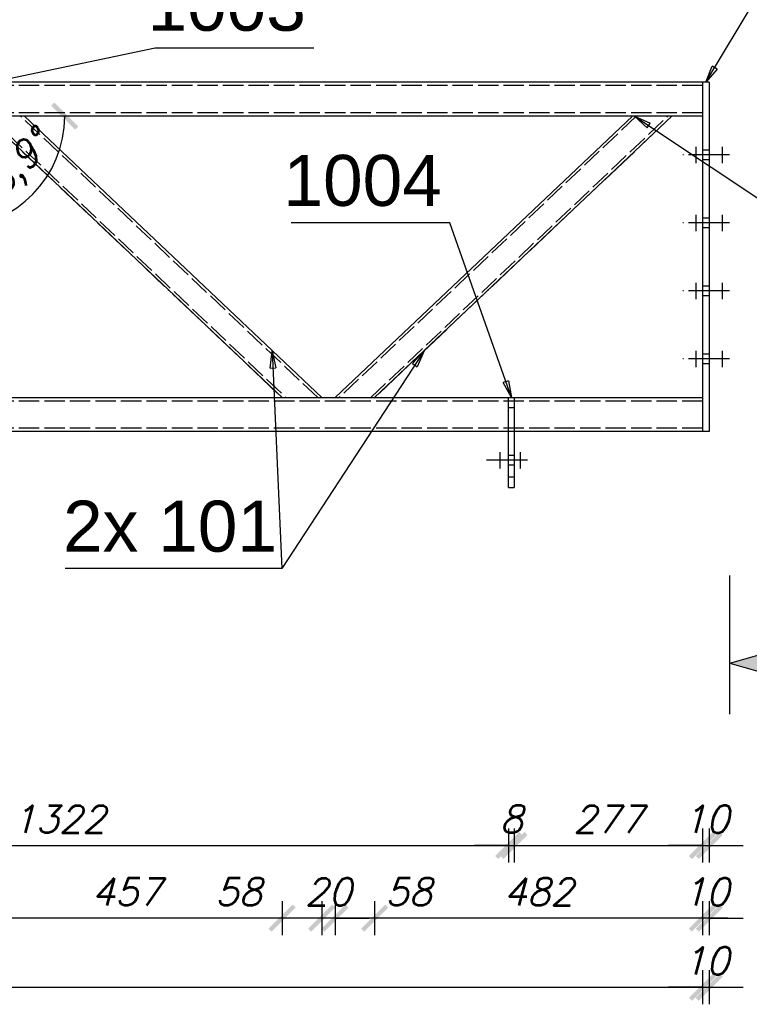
# Model space of a CAD drawing. Header units: millimetres. Extents: x 1814 to 94182, y 11562 to 49454.
# Tile 525 of 656: x 31723 to 31831, y 20951 to 21096. Entities that reach past the tile are written whole.
import ezdxf

# ---------------------------------------------------------------- set-up
doc = ezdxf.new("R2010")
doc.units = ezdxf.units.MM
doc.linetypes.add('ACAD_ISO02W100', pattern=[15, 12, -3])
doc.linetypes.add('ACAD_ISO04W100', pattern=[30, 24, -3, 0, -3])
doc.layers.add('wymiar', color=135, linetype='Continuous', lineweight=9)
doc.styles.add('ARIAL', font='arial.ttf')
doc.styles.add('WYMIARY', font='simplex.shx', dxfattribs={"oblique": 15})
doc.dimstyles.new('1-25', dxfattribs={"dimscale": 25, "dimtxt": 0.16, "dimasz": 0.2, "dimexe": 0.1, "dimexo": 0.1, "dimgap": 0.075, "dimtad": 1, "dimdec": 0, "dimlfac": 10, "dimrnd": 0.01, "dimzin": 9, "dimtxsty": 'WYMIARY', "dimblk": 'ARCHTICK', "dimcen": 0.2, "dimdle": 0.15, "dimadec": 1, "dimazin": 1, "dimtfac": 1, "dimtdec": 0, "dimtix": 1, "dimtmove": 2, "dimatfit": 3, "dimldrblk": 'ARCHTICK', "dimfxl": 0, "dimarcsym": 0})

# ---------------------------------------------------------------- blocks, each defined once
blk = doc.blocks.new('sectiondown')
blk.add_hatch(color=256).paths.add_polyline_path([(0, 0), (-2.545, 0.728), (-2.545, -0.728)])
at = {"color": 7, "linetype": 'Continuous'}
for p, q in [((0, -3), (0, 5.151)), ((-6, 0), (-2.545, 0))]:
    blk.add_line(p, q, dxfattribs=at)
for p, q in [((0, 0), (-2.545, 0.728)), ((-2.545, -0.728), (-2.545, 0.728)), ((0, 0), (-2.545, -0.728))]:
    blk.add_line(p, q)
blk = doc.blocks.new('_ARCHTICK')
at = {"color": 0, "linetype": 'ByBlock', "lineweight": -2}
blk.add_solid([(0.398, 0.309), (0.309, 0.398), (-0.309, -0.398), (-0.398, -0.309)], dxfattribs=at)
blk = doc.blocks.new('*D3093')
at = {"layer": 'Defpoints', "color": 0}
for p in [(31663.05, 21028.83), (31795.25, 21028.83), (31795.25, 20974.67)]:
    blk.add_point(p, dxfattribs=at)
at = {"layer": 'wymiar', "color": 0, "lineweight": -2}
for p, q in [((31663.05, 20977.17), (31663.05, 20972.17)), ((31795.25, 20977.17), (31795.25, 20972.17)), ((31659.3, 20974.67), (31799, 20974.67))]:
    blk.add_line(p, q, dxfattribs=at)
at = {"layer": 'wymiar', "color": 0, "lineweight": -2, "xscale": 5, "yscale": 5, "zscale": 5, "rotation": 180}
blk.add_blockref('_ARCHTICK', (31663.05, 20974.67), dxfattribs=at)
at = {"layer": 'wymiar', "color": 0, "lineweight": -2, "xscale": 5, "yscale": 5, "zscale": 5}
blk.add_blockref('_ARCHTICK', (31795.25, 20974.67), dxfattribs=at)
at = {"layer": 'wymiar', "color": 0, "insert": (31729.15, 20978.54), "char_height": 4, "attachment_point": 5, "style": 'WYMIARY'}
blk.add_mtext('1322', dxfattribs=at)
blk = doc.blocks.new('*D3094')
at = {"layer": 'Defpoints', "color": 0}
for p in [(31795.25, 21028.83), (31796.05, 21028.83), (31796.05, 20974.67)]:
    blk.add_point(p, dxfattribs=at)
at = {"layer": 'wymiar', "color": 0, "lineweight": -2}
for p, q in [((31795.25, 20977.17), (31795.25, 20972.17)), ((31796.05, 20977.17), (31796.05, 20972.17)), ((31795.25, 20974.67), (31790.25, 20974.67)), ((31795.25, 20974.67), (31796.05, 20974.67)), ((31796.05, 20974.67), (31801.05, 20974.67))]:
    blk.add_line(p, q, dxfattribs=at)
at = {"layer": 'wymiar', "color": 0, "lineweight": -2, "xscale": 5, "yscale": 5, "zscale": 5}
blk.add_blockref('_ARCHTICK', (31795.25, 20974.67), dxfattribs=at)
at = {"layer": 'wymiar', "color": 0, "lineweight": -2, "xscale": 5, "yscale": 5, "zscale": 5, "rotation": 180}
blk.add_blockref('_ARCHTICK', (31796.05, 20974.67), dxfattribs=at)
at = {"layer": 'wymiar', "color": 0, "insert": (31795.65, 20978.54), "char_height": 4, "attachment_point": 5, "style": 'WYMIARY'}
blk.add_mtext('8', dxfattribs=at)
blk = doc.blocks.new('*D3095')
at = {"layer": 'Defpoints', "color": 0}
for p in [(31823.75, 21035.53), (31796.05, 21028.83), (31823.75, 20974.67)]:
    blk.add_point(p, dxfattribs=at)
at = {"layer": 'wymiar', "color": 0, "lineweight": -2}
for p, q in [((31796.05, 20977.17), (31796.05, 20972.17)), ((31823.75, 20977.17), (31823.75, 20972.17)), ((31792.3, 20974.67), (31827.5, 20974.67))]:
    blk.add_line(p, q, dxfattribs=at)
at = {"layer": 'wymiar', "color": 0, "lineweight": -2, "xscale": 5, "yscale": 5, "zscale": 5, "rotation": 180}
blk.add_blockref('_ARCHTICK', (31796.05, 20974.67), dxfattribs=at)
at = {"layer": 'wymiar', "color": 0, "lineweight": -2, "xscale": 5, "yscale": 5, "zscale": 5}
blk.add_blockref('_ARCHTICK', (31823.75, 20974.67), dxfattribs=at)
at = {"layer": 'wymiar', "color": 0, "insert": (31809.9, 20978.54), "char_height": 4, "attachment_point": 5, "style": 'WYMIARY'}
blk.add_mtext('277', dxfattribs=at)
blk = doc.blocks.new('*D3096')
at = {"layer": 'Defpoints', "color": 0}
for p in [(31823.75, 21035.53), (31824.75, 21035.53), (31824.75, 20974.67)]:
    blk.add_point(p, dxfattribs=at)
at = {"layer": 'wymiar', "color": 0, "lineweight": -2}
for p, q in [((31823.75, 20977.17), (31823.75, 20972.17)), ((31824.75, 20977.17), (31824.75, 20972.17)), ((31823.75, 20974.67), (31818.75, 20974.67)), ((31823.75, 20974.67), (31824.75, 20974.67)), ((31824.75, 20974.67), (31829.75, 20974.67))]:
    blk.add_line(p, q, dxfattribs=at)
at = {"layer": 'wymiar', "color": 0, "lineweight": -2, "xscale": 5, "yscale": 5, "zscale": 5}
blk.add_blockref('_ARCHTICK', (31823.75, 20974.67), dxfattribs=at)
at = {"layer": 'wymiar', "color": 0, "lineweight": -2, "xscale": 5, "yscale": 5, "zscale": 5, "rotation": 180}
blk.add_blockref('_ARCHTICK', (31824.75, 20974.67), dxfattribs=at)
at = {"layer": 'wymiar', "color": 0, "insert": (31824.25, 20978.54), "char_height": 4, "attachment_point": 5, "style": 'WYMIARY'}
blk.add_mtext('10', dxfattribs=at)
blk = doc.blocks.new('*D3063')
at = {"layer": 'Defpoints', "color": 0}
for p in [(31823.75, 21035.53), (31824.75, 21035.53), (31823.75, 20963.99)]:
    blk.add_point(p, dxfattribs=at)
at = {"layer": 'wymiar', "color": 0, "lineweight": -2}
for p, q in [((31823.75, 20966.49), (31823.75, 20961.49)), ((31824.75, 20966.49), (31824.75, 20961.49)), ((31823.75, 20963.99), (31818.75, 20963.99)), ((31824.75, 20963.99), (31823.75, 20963.99)), ((31824.75, 20963.99), (31829.75, 20963.99))]:
    blk.add_line(p, q, dxfattribs=at)
at = {"layer": 'wymiar', "color": 0, "lineweight": -2, "xscale": 5, "yscale": 5, "zscale": 5}
blk.add_blockref('_ARCHTICK', (31823.75, 20963.99), dxfattribs=at)
at = {"layer": 'wymiar', "color": 0, "lineweight": -2, "xscale": 5, "yscale": 5, "zscale": 5, "rotation": 180}
blk.add_blockref('_ARCHTICK', (31824.75, 20963.99), dxfattribs=at)
at = {"layer": 'wymiar', "color": 0, "insert": (31824.25, 20967.86), "char_height": 4, "attachment_point": 5, "style": 'WYMIARY'}
blk.add_mtext('10', dxfattribs=at)
blk = doc.blocks.new('*D3064')
at = {"layer": 'Defpoints', "color": 0}
for p in [(31775.55, 21040.53), (31823.75, 21035.53), (31775.55, 20963.99)]:
    blk.add_point(p, dxfattribs=at)
at = {"layer": 'wymiar', "color": 0, "lineweight": -2}
for p, q in [((31775.55, 20966.49), (31775.55, 20961.49)), ((31823.75, 20966.49), (31823.75, 20961.49)), ((31827.5, 20963.99), (31771.8, 20963.99))]:
    blk.add_line(p, q, dxfattribs=at)
at = {"layer": 'wymiar', "color": 0, "lineweight": -2, "xscale": 5, "yscale": 5, "zscale": 5, "rotation": 180}
blk.add_blockref('_ARCHTICK', (31775.55, 20963.99), dxfattribs=at)
at = {"layer": 'wymiar', "color": 0, "lineweight": -2, "xscale": 5, "yscale": 5, "zscale": 5}
blk.add_blockref('_ARCHTICK', (31823.75, 20963.99), dxfattribs=at)
at = {"layer": 'wymiar', "color": 0, "insert": (31799.65, 20967.86), "char_height": 4, "attachment_point": 5, "style": 'WYMIARY'}
blk.add_mtext('482', dxfattribs=at)
blk = doc.blocks.new('*D3065')
at = {"layer": 'Defpoints', "color": 0}
for p in [(31769.74, 21040.53), (31775.55, 21040.53), (31769.74, 20963.99)]:
    blk.add_point(p, dxfattribs=at)
at = {"layer": 'wymiar', "color": 0, "lineweight": -2}
for p, q in [((31769.74, 20966.49), (31769.74, 20961.49)), ((31775.55, 20966.49), (31775.55, 20961.49)), ((31779.3, 20963.99), (31765.99, 20963.99))]:
    blk.add_line(p, q, dxfattribs=at)
at = {"layer": 'wymiar', "color": 0, "lineweight": -2, "xscale": 5, "yscale": 5, "zscale": 5, "rotation": 180}
blk.add_blockref('_ARCHTICK', (31769.74, 20963.99), dxfattribs=at)
at = {"layer": 'wymiar', "color": 0, "lineweight": -2, "xscale": 5, "yscale": 5, "zscale": 5}
blk.add_blockref('_ARCHTICK', (31775.55, 20963.99), dxfattribs=at)
at = {"layer": 'wymiar', "color": 0, "insert": (31780.56, 20967.86), "char_height": 4, "attachment_point": 5, "style": 'WYMIARY'}
blk.add_mtext('58', dxfattribs=at)
blk = doc.blocks.new('*D3066')
at = {"layer": 'Defpoints', "color": 0}
for p in [(31767.77, 21040.53), (31769.74, 21040.53), (31767.77, 20963.99)]:
    blk.add_point(p, dxfattribs=at)
at = {"layer": 'wymiar', "color": 0, "lineweight": -2}
for p, q in [((31767.77, 20966.49), (31767.77, 20961.49)), ((31769.74, 20966.49), (31769.74, 20961.49)), ((31767.77, 20963.99), (31762.77, 20963.99)), ((31769.74, 20963.99), (31767.77, 20963.99)), ((31769.74, 20963.99), (31774.74, 20963.99))]:
    blk.add_line(p, q, dxfattribs=at)
at = {"layer": 'wymiar', "color": 0, "lineweight": -2, "xscale": 5, "yscale": 5, "zscale": 5}
blk.add_blockref('_ARCHTICK', (31767.77, 20963.99), dxfattribs=at)
at = {"layer": 'wymiar', "color": 0, "lineweight": -2, "xscale": 5, "yscale": 5, "zscale": 5, "rotation": 180}
blk.add_blockref('_ARCHTICK', (31769.74, 20963.99), dxfattribs=at)
at = {"layer": 'wymiar', "color": 0, "insert": (31768.75, 20967.86), "char_height": 4, "attachment_point": 5, "style": 'WYMIARY'}
blk.add_mtext('20', dxfattribs=at)
blk = doc.blocks.new('*D3067')
at = {"layer": 'Defpoints', "color": 0}
for p in [(31761.95, 21040.53), (31767.77, 21040.53), (31761.95, 20963.99)]:
    blk.add_point(p, dxfattribs=at)
at = {"layer": 'wymiar', "color": 0, "lineweight": -2}
for p, q in [((31761.95, 20966.49), (31761.95, 20961.49)), ((31767.77, 20966.49), (31767.77, 20961.49)), ((31771.52, 20963.99), (31758.2, 20963.99))]:
    blk.add_line(p, q, dxfattribs=at)
at = {"layer": 'wymiar', "color": 0, "lineweight": -2, "xscale": 5, "yscale": 5, "zscale": 5, "rotation": 180}
blk.add_blockref('_ARCHTICK', (31761.95, 20963.99), dxfattribs=at)
at = {"layer": 'wymiar', "color": 0, "lineweight": -2, "xscale": 5, "yscale": 5, "zscale": 5}
blk.add_blockref('_ARCHTICK', (31767.77, 20963.99), dxfattribs=at)
at = {"layer": 'wymiar', "color": 0, "insert": (31755.55, 20967.86), "char_height": 4, "attachment_point": 5, "style": 'WYMIARY'}
blk.add_mtext('58', dxfattribs=at)
blk = doc.blocks.new('*D3068')
at = {"layer": 'Defpoints', "color": 0}
for p in [(31716.25, 21040.53), (31761.95, 21040.53), (31716.25, 20963.99)]:
    blk.add_point(p, dxfattribs=at)
at = {"layer": 'wymiar', "color": 0, "lineweight": -2}
for p, q in [((31716.25, 20966.49), (31716.25, 20961.49)), ((31761.95, 20966.49), (31761.95, 20961.49)), ((31765.7, 20963.99), (31712.5, 20963.99))]:
    blk.add_line(p, q, dxfattribs=at)
at = {"layer": 'wymiar', "color": 0, "lineweight": -2, "xscale": 5, "yscale": 5, "zscale": 5, "rotation": 180}
blk.add_blockref('_ARCHTICK', (31716.25, 20963.99), dxfattribs=at)
at = {"layer": 'wymiar', "color": 0, "lineweight": -2, "xscale": 5, "yscale": 5, "zscale": 5}
blk.add_blockref('_ARCHTICK', (31761.95, 20963.99), dxfattribs=at)
at = {"layer": 'wymiar', "color": 0, "insert": (31739.1, 20967.86), "char_height": 4, "attachment_point": 5, "style": 'WYMIARY'}
blk.add_mtext('457', dxfattribs=at)
blk = doc.blocks.new('*D3050')
at = {"layer": 'Defpoints', "color": 0}
for p in [(31823.75, 21148.01), (31823.75, 21086.43), (31824.75, 21086.93)]:
    blk.add_point(p, dxfattribs=at)
at = {"layer": 'wymiar', "color": 0, "lineweight": -2}
for p, q in [((31823.75, 21145.51), (31823.75, 21150.51)), ((31824.75, 21145.51), (31824.75, 21150.51)), ((31823.75, 21148.01), (31818.75, 21148.01)), ((31824.75, 21148.01), (31823.75, 21148.01)), ((31824.75, 21148.01), (31829.75, 21148.01))]:
    blk.add_line(p, q, dxfattribs=at)
at = {"layer": 'wymiar', "color": 0, "lineweight": -2, "xscale": 5, "yscale": 5, "zscale": 5}
blk.add_blockref('_ARCHTICK', (31823.75, 21148.01), dxfattribs=at)
at = {"layer": 'wymiar', "color": 0, "lineweight": -2, "xscale": 5, "yscale": 5, "zscale": 5, "rotation": 180}
blk.add_blockref('_ARCHTICK', (31824.75, 21148.01), dxfattribs=at)
at = {"layer": 'wymiar', "color": 0, "insert": (31824.25, 21151.88), "char_height": 4, "attachment_point": 5, "style": 'WYMIARY'}
blk.add_mtext('10', dxfattribs=at)
blk = doc.blocks.new('*D3051')
at = {"layer": 'Defpoints', "color": 0}
for p in [(31713.56, 21148.01), (31823.75, 21086.43), (31713.56, 21084.29)]:
    blk.add_point(p, dxfattribs=at)
at = {"layer": 'wymiar', "color": 0, "lineweight": -2}
for p, q in [((31713.56, 21145.51), (31713.56, 21150.51)), ((31823.75, 21145.51), (31823.75, 21150.51)), ((31827.5, 21148.01), (31709.81, 21148.01))]:
    blk.add_line(p, q, dxfattribs=at)
at = {"layer": 'wymiar', "color": 0, "lineweight": -2, "xscale": 5, "yscale": 5, "zscale": 5, "rotation": 180}
blk.add_blockref('_ARCHTICK', (31713.56, 21148.01), dxfattribs=at)
at = {"layer": 'wymiar', "color": 0, "lineweight": -2, "xscale": 5, "yscale": 5, "zscale": 5}
blk.add_blockref('_ARCHTICK', (31823.75, 21148.01), dxfattribs=at)
at = {"layer": 'wymiar', "color": 0, "insert": (31768.66, 21151.88), "char_height": 4, "attachment_point": 5, "style": 'WYMIARY'}
blk.add_mtext('1102', dxfattribs=at)
blk = doc.blocks.new('*D3060')
at = {"layer": 'Defpoints', "color": 0}
for p in [(31823.75, 21157.37), (31823.75, 21086.93), (31824.75, 21086.93)]:
    blk.add_point(p, dxfattribs=at)
at = {"layer": 'wymiar', "color": 0, "lineweight": -2}
for p, q in [((31823.75, 21154.87), (31823.75, 21159.87)), ((31824.75, 21154.87), (31824.75, 21159.87)), ((31823.75, 21157.37), (31818.75, 21157.37)), ((31824.75, 21157.37), (31823.75, 21157.37)), ((31824.75, 21157.37), (31829.75, 21157.37))]:
    blk.add_line(p, q, dxfattribs=at)
at = {"layer": 'wymiar', "color": 0, "lineweight": -2, "xscale": 5, "yscale": 5, "zscale": 5}
blk.add_blockref('_ARCHTICK', (31823.75, 21157.37), dxfattribs=at)
at = {"layer": 'wymiar', "color": 0, "lineweight": -2, "xscale": 5, "yscale": 5, "zscale": 5, "rotation": 180}
blk.add_blockref('_ARCHTICK', (31824.75, 21157.37), dxfattribs=at)
at = {"layer": 'wymiar', "color": 0, "insert": (31831.36, 21161.24), "char_height": 4, "attachment_point": 5, "style": 'WYMIARY'}
blk.add_mtext('10', dxfattribs=at)
blk = doc.blocks.new('*D3061')
at = {"layer": 'Defpoints', "color": 0}
for p in [(31819.25, 21157.37), (31823.75, 21086.93), (31819.25, 21081.93)]:
    blk.add_point(p, dxfattribs=at)
at = {"layer": 'wymiar', "color": 0, "lineweight": -2}
for p, q in [((31819.25, 21154.87), (31819.25, 21159.87)), ((31823.75, 21154.87), (31823.75, 21159.87)), ((31819.25, 21157.37), (31814.25, 21157.37)), ((31823.75, 21157.37), (31819.25, 21157.37)), ((31823.75, 21157.37), (31828.75, 21157.37))]:
    blk.add_line(p, q, dxfattribs=at)
at = {"layer": 'wymiar', "color": 0, "lineweight": -2, "xscale": 5, "yscale": 5, "zscale": 5}
blk.add_blockref('_ARCHTICK', (31819.25, 21157.37), dxfattribs=at)
at = {"layer": 'wymiar', "color": 0, "lineweight": -2, "xscale": 5, "yscale": 5, "zscale": 5, "rotation": 180}
blk.add_blockref('_ARCHTICK', (31823.75, 21157.37), dxfattribs=at)
at = {"layer": 'wymiar', "color": 0, "insert": (31821.5, 21161.24), "char_height": 4, "attachment_point": 5, "style": 'WYMIARY'}
blk.add_mtext('45', dxfattribs=at)
blk = doc.blocks.new('*D3062')
at = {"layer": 'Defpoints', "color": 0}
for p in [(31813.44, 21157.37), (31813.44, 21081.93), (31819.25, 21081.93)]:
    blk.add_point(p, dxfattribs=at)
at = {"layer": 'wymiar', "color": 0, "lineweight": -2}
for p, q in [((31813.44, 21154.87), (31813.44, 21159.87)), ((31819.25, 21154.87), (31819.25, 21159.87)), ((31823, 21157.37), (31809.69, 21157.37))]:
    blk.add_line(p, q, dxfattribs=at)
at = {"layer": 'wymiar', "color": 0, "lineweight": -2, "xscale": 5, "yscale": 5, "zscale": 5, "rotation": 180}
blk.add_blockref('_ARCHTICK', (31813.44, 21157.37), dxfattribs=at)
at = {"layer": 'wymiar', "color": 0, "lineweight": -2, "xscale": 5, "yscale": 5, "zscale": 5}
blk.add_blockref('_ARCHTICK', (31819.25, 21157.37), dxfattribs=at)
at = {"layer": 'wymiar', "color": 0, "insert": (31806.02, 21161.24), "char_height": 4, "attachment_point": 5, "style": 'WYMIARY'}
blk.add_mtext('58', dxfattribs=at)
blk = doc.blocks.new('*D2993')
at = {"layer": 'Defpoints', "color": 0}
for p in [(31724.07, 21157.37), (31724.07, 21081.93), (31813.44, 21081.93)]:
    blk.add_point(p, dxfattribs=at)
at = {"layer": 'wymiar', "color": 0, "lineweight": -2}
for p, q in [((31724.07, 21154.87), (31724.07, 21159.87)), ((31813.44, 21154.87), (31813.44, 21159.87)), ((31817.19, 21157.37), (31720.32, 21157.37))]:
    blk.add_line(p, q, dxfattribs=at)
at = {"layer": 'wymiar', "color": 0, "lineweight": -2, "xscale": 5, "yscale": 5, "zscale": 5, "rotation": 180}
blk.add_blockref('_ARCHTICK', (31724.07, 21157.37), dxfattribs=at)
at = {"layer": 'wymiar', "color": 0, "lineweight": -2, "xscale": 5, "yscale": 5, "zscale": 5}
blk.add_blockref('_ARCHTICK', (31813.44, 21157.37), dxfattribs=at)
at = {"layer": 'wymiar', "color": 0, "insert": (31768.75, 21161.24), "char_height": 4, "attachment_point": 5, "style": 'WYMIARY'}
blk.add_mtext('894', dxfattribs=at)
blk = doc.blocks.new('*D2994')
at = {"layer": 'Defpoints', "color": 0}
for p in [(31718.25, 21157.37), (31718.25, 21081.93), (31724.07, 21081.93)]:
    blk.add_point(p, dxfattribs=at)
at = {"layer": 'wymiar', "color": 0, "lineweight": -2}
for p, q in [((31718.25, 21154.87), (31718.25, 21159.87)), ((31724.07, 21154.87), (31724.07, 21159.87)), ((31727.82, 21157.37), (31714.5, 21157.37))]:
    blk.add_line(p, q, dxfattribs=at)
at = {"layer": 'wymiar', "color": 0, "lineweight": -2, "xscale": 5, "yscale": 5, "zscale": 5, "rotation": 180}
blk.add_blockref('_ARCHTICK', (31718.25, 21157.37), dxfattribs=at)
at = {"layer": 'wymiar', "color": 0, "lineweight": -2, "xscale": 5, "yscale": 5, "zscale": 5}
blk.add_blockref('_ARCHTICK', (31724.07, 21157.37), dxfattribs=at)
at = {"layer": 'wymiar', "color": 0, "insert": (31729.66, 21161.24), "char_height": 4, "attachment_point": 5, "style": 'WYMIARY'}
blk.add_mtext('58', dxfattribs=at)
blk = doc.blocks.new('*D3081')
at = {"layer": 'Defpoints', "color": 0}
for p in [(30837.75, 21035.53), (31823.75, 21035.53), (31823.75, 20953.82)]:
    blk.add_point(p, dxfattribs=at)
at = {"layer": 'wymiar', "color": 0, "lineweight": -2}
for p, q in [((30837.75, 20956.32), (30837.75, 20951.32)), ((31823.75, 20956.32), (31823.75, 20951.32)), ((30834, 20953.82), (31827.5, 20953.82))]:
    blk.add_line(p, q, dxfattribs=at)
at = {"layer": 'wymiar', "color": 0, "lineweight": -2, "xscale": 5, "yscale": 5, "zscale": 5, "rotation": 180}
blk.add_blockref('_ARCHTICK', (30837.75, 20953.82), dxfattribs=at)
at = {"layer": 'wymiar', "color": 0, "lineweight": -2, "xscale": 5, "yscale": 5, "zscale": 5}
blk.add_blockref('_ARCHTICK', (31823.75, 20953.82), dxfattribs=at)
at = {"layer": 'wymiar', "color": 0, "insert": (31330.75, 20957.7), "char_height": 4, "attachment_point": 5, "style": 'WYMIARY'}
blk.add_mtext('9860', dxfattribs=at)
blk = doc.blocks.new('*D3082')
at = {"layer": 'Defpoints', "color": 0}
for p in [(31823.75, 21035.53), (31824.75, 21035.53), (31824.75, 20953.82)]:
    blk.add_point(p, dxfattribs=at)
at = {"layer": 'wymiar', "color": 0, "lineweight": -2}
for p, q in [((31823.75, 20956.32), (31823.75, 20951.32)), ((31824.75, 20956.32), (31824.75, 20951.32)), ((31823.75, 20953.82), (31818.75, 20953.82)), ((31823.75, 20953.82), (31824.75, 20953.82)), ((31824.75, 20953.82), (31829.75, 20953.82))]:
    blk.add_line(p, q, dxfattribs=at)
at = {"layer": 'wymiar', "color": 0, "lineweight": -2, "xscale": 5, "yscale": 5, "zscale": 5}
blk.add_blockref('_ARCHTICK', (31823.75, 20953.82), dxfattribs=at)
at = {"layer": 'wymiar', "color": 0, "lineweight": -2, "xscale": 5, "yscale": 5, "zscale": 5, "rotation": 180}
blk.add_blockref('_ARCHTICK', (31824.75, 20953.82), dxfattribs=at)
at = {"layer": 'wymiar', "color": 0, "insert": (31824.25, 20957.7), "char_height": 4, "attachment_point": 5, "style": 'WYMIARY'}
blk.add_mtext('10', dxfattribs=at)
blk = doc.blocks.new('*D2979')
at = {"layer": 'Defpoints', "color": 0}
for p in [(31691.79, 21085.64), (31712.73, 21085.64), (31823.75, 21086.93)]:
    blk.add_point(p, dxfattribs=at)
at = {"layer": 'wymiar', "color": 0, "lineweight": -2}
for p, q in [((31691.79, 21086.93), (31691.79, 21091.93)), ((31694.29, 21086.93), (31689.29, 21086.93)), ((31694.29, 21085.64), (31689.29, 21085.64)), ((31691.79, 21086.93), (31691.79, 21085.64)), ((31691.79, 21085.64), (31691.79, 21080.64))]:
    blk.add_line(p, q, dxfattribs=at)
at = {"layer": 'wymiar', "color": 0, "lineweight": -2, "xscale": 5, "yscale": 5, "zscale": 5}
for p, rotation in [((31691.79, 21086.93), 270), ((31691.79, 21085.64), 90)]:
    blk.add_blockref('_ARCHTICK', p, dxfattribs=dict(at, rotation=rotation))
at = {"layer": 'wymiar', "color": 0, "insert": (31695.66, 21092.22), "char_height": 4, "attachment_point": 5, "rotation": 90, "style": 'WYMIARY'}
blk.add_mtext('13', dxfattribs=at)
blk = doc.blocks.new('*D2982')
at = {"layer": 'Defpoints', "color": 0}
for p in [(31713.59, 21082.66), (31715.54, 21081.93), (31823.75, 21081.93), (31713.67, 21078.66), (31721.99, 21067.84)]:
    blk.add_point(p, dxfattribs=at)
at = {"layer": 'wymiar', "color": 0, "lineweight": -2}
blk.add_line((31713.89, 21068.04), (31713.99, 21063.04), dxfattribs=at)
blk.add_arc((31713.61, 21081.93), 16.39, 271.1458, 0, dxfattribs=at)
at = {"layer": 'wymiar', "color": 0, "lineweight": -2, "xscale": 5, "yscale": 5, "zscale": 5}
for p, rotation in [((31730, 21081.93), 90.00000000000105), ((31713.94, 21065.54), 181.145765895)]:
    blk.add_blockref('_ARCHTICK', p, dxfattribs=dict(at, rotation=rotation))
at = {"layer": 'wymiar', "color": 0, "insert": (31722.28, 21073.43), "char_height": 4, "attachment_point": 5, "rotation": 45.5729, "style": 'WYMIARY'}
blk.add_mtext('88,9°', dxfattribs=at)

msp = doc.modelspace()

# ---------------------------------------------------------------- linework, layer by layer
at = {"color": 0, "linetype": 'ByBlock', "lineweight": -2}
for p, q in [((31824.253, 21086.929, -12704.314), (31825.182, 21089.287, -12704.314)), ((31825.897, 21088.858, -12704.314), (31824.253, 21086.929, -12704.314)), ((31825.897, 21088.858, -12704.314), (31825.182, 21089.287, -12704.314)), ((31815.603, 21080.196, -12709.314), (31813.753, 21081.929, -12709.314)), ((31813.753, 21081.929, -12709.314), (31816.065, 21080.89, -12709.314)), ((31815.603, 21080.196, -12709.314), (31816.065, 21080.89, -12709.314)), ((31760.204, 21044.89, -12709.814), (31760.51, 21047.406, -12709.814)), ((31760.51, 21047.406, -12709.814), (31761.037, 21044.927, -12709.814)), ((31781.098, 21045.54, -12709.814), (31782.813, 21047.406, -12709.814)), ((31782.813, 21047.406, -12709.814), (31781.796, 21045.084, -12709.814)), ((31781.098, 21045.54, -12709.814), (31781.796, 21045.084, -12709.814)), ((31760.204, 21044.89, -12709.814), (31761.037, 21044.927, -12709.814)), ((31795.216, 21043.025, -12699.314), (31794.43, 21042.748, -12699.314)), ((31795.654, 21040.529, -12699.314), (31794.43, 21042.748, -12699.314)), ((31795.216, 21043.025, -12699.314), (31795.654, 21040.529, -12699.314))]:
    msp.add_line(p, q, dxfattribs=at)
at = {"color": 145, "linetype": 'Continuous', "ltscale": 0.25}
for p, q in [((31823.753, 21086.929), (30837.753, 21086.929)), ((31824.753, 21086.929), (31823.753, 21086.929)), ((31823.753, 21086.929), (31823.753, 21035.529)), ((31824.753, 21086.929), (31824.753, 21035.529)), ((31823.753, 21081.929), (31715.538, 21081.929)), ((31718.253, 21081.929), (31761.953, 21040.529)), ((31767.769, 21040.529), (31724.07, 21081.929)), ((31813.437, 21081.929), (31769.737, 21040.529)), ((31775.553, 21040.529), (31819.253, 21081.929)), ((31663.054, 21040.529), (31795.254, 21040.529)), ((31795.254, 21040.529), (31796.054, 21040.529)), ((31795.254, 21040.414), (31795.254, 21040.529)), ((31795.254, 21040.089), (31795.254, 21040.414)), ((31795.254, 21039.603), (31795.254, 21040.089)), ((31795.254, 21039.029), (31795.254, 21039.603)), ((31796.054, 21040.529), (31823.753, 21040.529)), ((31796.054, 21040.529), (31796.054, 21040.414)), ((31796.054, 21040.414), (31796.054, 21040.089)), ((31796.054, 21040.089), (31796.054, 21039.603)), ((31796.054, 21039.603), (31796.054, 21039.029)), ((31796.054, 21039.029), (31795.254, 21039.029)), ((31795.254, 21028.829), (31795.254, 21039.029)), ((31796.054, 21039.029), (31796.054, 21031.329)), ((31795.254, 21035.529), (31663.054, 21035.529)), ((31823.753, 21035.529), (31796.054, 21035.529)), ((31824.753, 21035.529), (31823.753, 21035.529)), ((31796.054, 21031.329), (31796.054, 21028.829)), ((31796.054, 21028.829), (31795.254, 21028.829)), ((31795.254, 21028.255), (31795.254, 21028.829)), ((31795.254, 21027.768), (31795.254, 21028.255)), ((31795.254, 21027.443), (31795.254, 21027.768)), ((31796.054, 21028.829), (31796.054, 21028.255)), ((31796.054, 21028.255), (31796.054, 21027.768)), ((31796.054, 21027.768), (31796.054, 21027.443)), ((31795.254, 21027.329), (31795.254, 21027.443)), ((31795.254, 21027.329), (31796.054, 21027.329)), ((31796.054, 21027.443), (31796.054, 21027.329))]:
    msp.add_line(p, q, dxfattribs=at)
at = {"color": 10, "linetype": 'ACAD_ISO04W100', "ltscale": 0.25}
for p, q in [((31823.753, 21086.929), (30837.753, 21086.929)), ((31718.253, 21081.929), (31761.953, 21040.529)), ((31819.253, 21081.929), (31775.553, 21040.529)), ((31822.801, 21075.029), (31822.801, 21077.429)), ((31826.706, 21075.029), (31826.706, 21077.429)), ((31827.706, 21076.229), (31820.301, 21076.229)), ((31822.801, 21076.229), (31822.801, 21076.229)), ((31826.706, 21076.229), (31826.706, 21076.229)), ((31822.801, 21065.029), (31822.801, 21067.429)), ((31826.706, 21065.029), (31826.706, 21067.429)), ((31827.706, 21066.229), (31820.301, 21066.229)), ((31822.801, 21066.229), (31822.801, 21066.229)), ((31826.706, 21066.229), (31826.706, 21066.229)), ((31822.801, 21055.029), (31822.801, 21057.429)), ((31826.706, 21055.029), (31826.706, 21057.429)), ((31827.706, 21056.229), (31820.301, 21056.229)), ((31822.801, 21056.229), (31822.801, 21056.229)), ((31826.706, 21056.229), (31826.706, 21056.229)), ((31822.801, 21045.029), (31822.801, 21047.429)), ((31826.706, 21045.029), (31826.706, 21047.429)), ((31827.706, 21046.229), (31820.301, 21046.229)), ((31822.801, 21046.229), (31822.801, 21046.229)), ((31826.706, 21046.229), (31826.706, 21046.229)), ((31823.753, 21035.529), (30837.753, 21035.529)), ((31794.001, 21030.129), (31794.001, 21032.529)), ((31797.007, 21030.129), (31797.007, 21032.529)), ((31798.007, 21031.329), (31791.602, 21031.329)), ((31794.001, 21031.329), (31794.001, 21031.329)), ((31797.007, 21031.329), (31797.007, 21031.329))]:
    msp.add_line(p, q, dxfattribs=at)
at = {"color": 84, "linetype": 'ACAD_ISO02W100', "ltscale": 0.25}
for p, q in [((31823.753, 21086.429), (30837.753, 21086.429)), ((31823.753, 21082.429), (30837.753, 21082.429)), ((31718.835, 21081.929), (31762.535, 21040.529)), ((31767.188, 21040.529), (31723.488, 21081.929)), ((31814.019, 21081.929), (31770.319, 21040.529)), ((31774.972, 21040.529), (31818.672, 21081.929)), ((31824.753, 21076.929), (31823.753, 21076.929)), ((31823.753, 21075.529), (31824.753, 21075.529)), ((31824.753, 21066.929), (31823.753, 21066.929)), ((31823.753, 21065.529), (31824.753, 21065.529)), ((31824.753, 21056.929), (31823.753, 21056.929)), ((31823.753, 21055.529), (31824.753, 21055.529)), ((31824.753, 21046.929), (31823.753, 21046.929)), ((31823.753, 21045.529), (31824.753, 21045.529)), ((31823.753, 21040.029), (30837.753, 21040.029)), ((31823.753, 21036.029), (30837.753, 21036.029)), ((31796.054, 21035.529), (31795.254, 21035.529)), ((31796.054, 21032.029), (31795.254, 21032.029)), ((31795.254, 21030.629), (31796.054, 21030.629))]:
    msp.add_line(p, q, dxfattribs=at)
at = {"color": 7}
msp.add_line((31782.813, 21047.406), (31761.927, 21015.383), dxfattribs=at)
for points in [[(31824.253, 21086.929), (31831.753, 21099.429), (31855.062, 21099.429)], [(31713.134, 21085.648), (31743.288, 21091.981), (31766.597, 21091.981)], [(31813.753, 21081.929), (31836.278, 21066.929), (31853.76, 21066.929)], [(31795.654, 21040.529), (31786.587, 21066.229), (31763.279, 21066.229)], [(31760.51, 21047.406), (31761.927, 21015.383), (31730.054, 21015.383)]]:
    msp.add_lwpolyline(points, dxfattribs=at)

# ---------------------------------------------------------------- block references
at = {"xscale": -2.5, "yscale": 2.5, "zscale": 2.5}
msp.add_blockref('sectiondown', (31827.753, 21001.506, -12711.814), dxfattribs=at)

# ---------------------------------------------------------------- texts
at = {"color": 7, "style": 'ARIAL'}
for s, p in [('1003', (31742.148, 21094.481)), ('1004', (31762.138, 21068.729)), ('2x 101', (31729.747, 21017.883))]:
    msp.add_text(s, height=7.5, dxfattribs=at).set_placement(p)

# ---------------------------------------------------------------- dimensions: what is measured, and where the dimension line sits
at = {"layer": 'wymiar'}
for base, p1, p2, angle, picture, middle in [((31718.253, 21157.369), (31724.07, 21081.929), (31718.253, 21081.929), 180, '*D2994', (31729.655, 21161.244)), ((31813.437, 21157.369), (31819.253, 21081.929), (31813.437, 21081.929), 180, '*D3062', (31806.02, 21161.244)), ((31823.753, 21157.369), (31824.753, 21086.929), (31823.753, 21086.929), 180, '*D3060', (31831.357, 21161.244)), ((31691.789, 21085.64), (31823.753, 21086.929), (31712.734, 21085.64), 90, '*D2979', (31695.664, 21092.219)), ((31761.953, 20963.988), (31767.77, 21040.529), (31761.953, 21040.529), 180, '*D3067', (31755.549, 20967.863)), ((31769.737, 20963.988), (31775.553, 21040.529), (31769.737, 21040.529), 180, '*D3065', (31780.56, 20967.863))]:
    dim = msp.add_linear_dim(base=base, p1=p1, p2=p2, angle=angle, dimstyle='1-25', dxfattribs=at)
    dim.commit()
    dim.dimension.update_dxf_attribs({"geometry": picture, "text_midpoint": middle, "dimtype": 160})
for base, p1, p2, picture, middle in [((31724.07, 21157.369), (31813.437, 21081.929), (31724.07, 21081.929), '*D2993', (31768.753, 21161.244)), ((31819.253, 21157.369), (31823.753, 21086.929), (31819.253, 21081.929), '*D3061', (31821.503, 21161.244)), ((31713.561, 21148.005), (31823.753, 21086.429), (31713.561, 21084.291), '*D3051', (31768.657, 21151.88)), ((31823.753, 21148.005), (31824.753, 21086.929), (31823.753, 21086.429), '*D3050', (31824.253, 21151.88)), ((31716.253, 20963.988), (31761.953, 21040.529), (31716.253, 21040.529), '*D3068', (31739.103, 20967.863)), ((31767.77, 20963.988), (31769.737, 21040.529), (31767.77, 21040.529), '*D3066', (31768.753, 20967.863)), ((31775.553, 20963.988), (31823.753, 21035.529), (31775.553, 21040.529), '*D3064', (31799.653, 20967.863)), ((31823.753, 20963.988), (31824.753, 21035.529), (31823.753, 21035.529), '*D3063', (31824.253, 20967.863))]:
    dim = msp.add_linear_dim(base=base, p1=p1, p2=p2, angle=180, dimstyle='1-25', dxfattribs=at)
    dim.commit()
    dim.dimension.update_dxf_attribs({"geometry": picture, "text_midpoint": middle})
dim = msp.add_angular_dim_2l(base=(31721.993, 21067.842), line1=((31715.538, 21081.929), (31823.753, 21081.929)), line2=((31713.673, 21078.658), (31713.593, 21082.657)), dimstyle='1-25', dxfattribs=at)
dim.commit()
dim.dimension.update_dxf_attribs({"geometry": '*D2982', "text_midpoint": (31722.276, 21073.432)})
for base, p1, p2, picture, middle in [((31823.753, 20953.821), (30837.753, 21035.529), (31823.753, 21035.529), '*D3081', (31330.753, 20957.696)), ((31823.753, 20974.666), (31796.054, 21028.829), (31823.753, 21035.529), '*D3095', (31809.904, 20978.541)), ((31824.753, 20974.666), (31823.753, 21035.529), (31824.753, 21035.529), '*D3096', (31824.253, 20978.541)), ((31824.753, 20953.821), (31823.753, 21035.529), (31824.753, 21035.529), '*D3082', (31824.253, 20957.696)), ((31795.254, 20974.666), (31663.054, 21028.829), (31795.254, 21028.829), '*D3093', (31729.154, 20978.541)), ((31796.054, 20974.666), (31795.254, 21028.829), (31796.054, 21028.829), '*D3094', (31795.654, 20978.541))]:
    dim = msp.add_linear_dim(base=base, p1=p1, p2=p2, dimstyle='1-25', dxfattribs=at)
    dim.commit()
    dim.dimension.update_dxf_attribs({"geometry": picture, "text_midpoint": middle})

doc.saveas('drawing.dxf')
